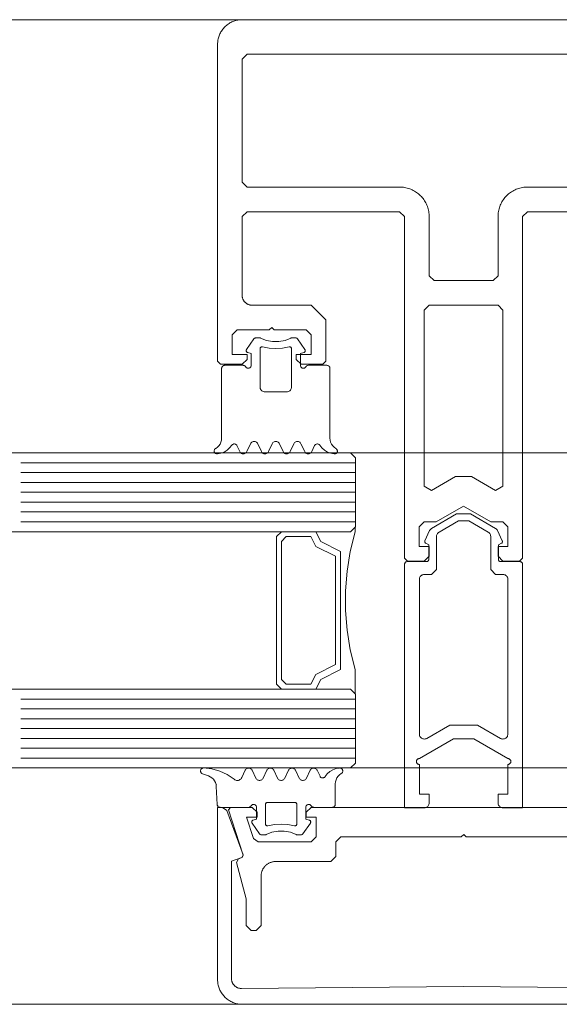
# Model space of a CAD drawing. Header units: millimetres. Extents: x -13532 to 2392, y -5241 to 5322.
# Tile 369 of 401: x -1759 to -1753, y -2001 to -1991. Entities that reach past the tile are written whole.
import ezdxf

# ---------------------------------------------------------------- set-up
doc = ezdxf.new("R2010")
doc.units = ezdxf.units.MM
doc.layers.get('0').update_dxf_attribs({"lineweight": 9, "true_color": 0x939393})
doc.layers.add('drzwi - AGP1', color=7, linetype='Continuous', lineweight=13, true_color=0x7f7f7f)
doc.layers.add('uwagi', color=7, linetype='Continuous', lineweight=50, true_color=0xf82f6b, plot=False)

# ---------------------------------------------------------------- blocks, each defined once
blk = doc.blocks.new('zw$58')
for p, q in [((2.461288, 6.650213), (2.536239, 6.757207)), ((2.979159, 6.757207), (3.054061, 6.650213)), ((2.391415, 5.613097), (2.363192, 5.673681)), ((2.501424, 5.693505), (2.463924, 5.613097)), ((2.611434, 5.613097), (2.573934, 5.693505)), ((2.721444, 5.693505), (2.683944, 5.613097)), ((2.831454, 5.613097), (2.793954, 5.693505)), ((2.941415, 5.693505), (2.903915, 5.613097)), ((3.051424, 5.613097), (3.013924, 5.693505)), ((3.152206, 5.673681), (3.123934, 5.613097)), ((3.566666, 5.500001), (0.166666, 5.500001)), ((3.566666, 5.400001), (0.166666, 5.400001)), ((3.566666, 5.300001), (0.166666, 5.300001)), ((3.566666, 5.200001), (0.166666, 5.200001)), ((3.566666, 5.100001), (0.166666, 5.100001)), ((3.566666, 5.000001), (0.166666, 5.000001)), ((3.566666, 4.900001), (0.166666, 4.900001)), ((5.266521, 4.470571), (5.266521, 1.995649)), ((3.566666, 3.100001), (0.166666, 3.100001)), ((3.566666, 3.000001), (0.166666, 3.000001)), ((3.566666, 2.900001), (0.166666, 2.900001)), ((3.566666, 2.800001), (0.166666, 2.800001)), ((3.566666, 2.700001), (0.166666, 2.700001)), ((3.566666, 2.600001), (0.166666, 2.600001)), ((3.566666, 2.500001), (0.166666, 2.500001)), ((2.012307, 2.341814), (2.074172, 2.319304)), ((2.556301, 2.296495), (2.518801, 2.376909)), ((2.666311, 2.376909), (2.628811, 2.296495)), ((2.776321, 2.296495), (2.738821, 2.376909)), ((2.88633, 2.376909), (2.84883, 2.296495)), ((2.996291, 2.296495), (2.95884, 2.376909)), ((3.106301, 2.376909), (3.068801, 2.296495)), ((3.207082, 2.31632), (3.178811, 2.376909)), ((2.152932, 2.212816), (2.1626, 2.028435)), ((2.158694, 2.233617), (2.158694, 2.233617)), ((2.158694, 2.138372), (2.158694, 2.138372)), ((2.968264, 2.04312), (2.968264, 2.04312)), ((2.563479, 1.995494), (2.563479, 1.995494)), ((2.563479, 1.900243), (2.563479, 1.900243)), ((2.516164, 1.839788), (2.591115, 1.732793)), ((3.034035, 1.732793), (3.108938, 1.839788)), ((3.111184, 1.852617), (3.111184, 1.852617))]:
    blk.add_line(p, q)
for points in [[(6.916666, 10.0002), (2.416666, 10.0002), (2.405761, 9.999962), (2.394877, 9.999249), (2.384034, 9.998061), (2.373254, 9.996402), (2.362556, 9.994274), (2.351961, 9.991682), (2.34149, 9.988629), (2.331161, 9.985123), (2.320995, 9.98117), (2.311011, 9.976777), (2.301229, 9.971953), (2.291666, 9.966706), (2.282341, 9.961048), (2.273272, 9.954988), (2.264476, 9.948538), (2.255969, 9.941711), (2.247768, 9.934519), (2.239889, 9.926977), (2.232347, 9.919098), (2.225155, 9.910897), (2.218328, 9.90239), (2.211878, 9.893594), (2.205818, 9.884525), (2.20016, 9.8752), (2.194913, 9.865637), (2.190089, 9.855855), (2.185696, 9.845871), (2.181743, 9.835705), (2.178237, 9.825377), (2.175185, 9.814905), (2.172592, 9.80431), (2.170464, 9.793612), (2.168805, 9.782832), (2.167617, 9.771989), (2.166904, 9.761105), (2.166666, 9.7502), (2.166666, 6.5302), (2.196666, 6.5002), (2.416666, 6.5002), (2.466666, 6.5502), (2.466666, 6.6002), (2.316062, 6.6002), (2.316062, 6.8002), (2.366062, 6.8502), (2.691062, 6.8502), (2.716062, 6.8752), (2.741062, 6.8502), (3.066062, 6.8502), (3.116062, 6.8002), (3.116062, 6.6002), (2.966062, 6.6002), (2.966062, 6.5502), (3.016062, 6.5002), (3.236062, 6.5002), (3.266062, 6.5302), (3.266062, 6.9502), (3.116062, 7.1002), (2.516062, 7.1002), (2.5117, 7.100295), (2.507346, 7.100581), (2.503009, 7.101056), (2.498697, 7.101719), (2.494418, 7.10257), (2.49018, 7.103608), (2.485991, 7.104828), (2.48186, 7.106231), (2.477793, 7.107812), (2.4738, 7.109569), (2.469887, 7.111499), (2.466062, 7.113598), (2.462332, 7.115861), (2.458704, 7.118285), (2.455185, 7.120865), (2.451783, 7.123596), (2.448503, 7.126472), (2.445351, 7.129489), (2.442334, 7.132641), (2.439457, 7.135921), (2.436726, 7.139324), (2.434146, 7.142842), (2.431722, 7.14647), (2.429459, 7.1502), (2.427361, 7.154025), (2.425431, 7.157938), (2.423674, 7.161932), (2.422092, 7.165998), (2.42069, 7.17013), (2.419469, 7.174318), (2.418432, 7.178556), (2.417581, 7.182835), (2.416917, 7.187147), (2.416442, 7.191485), (2.416157, 7.195838), (2.416062, 7.2002), (2.416062, 8.0002), (2.466062, 8.0502), (4.016062, 8.0502), (4.066062, 8.0002), (4.066062, 4.53), (4.096062, 4.5), (4.266062, 4.5), (4.316062, 4.55), (4.316062, 4.65), (4.216062, 4.65), (4.216062, 4.85), (4.266062, 4.9), (4.266062, 4.9), (4.389267, 4.9), (4.666062, 5.059808), (4.942857, 4.9), (5.066062, 4.9), (5.116062, 4.85), (5.116062, 4.65), (5.016062, 4.65), (5.016062, 4.55), (5.066062, 4.5), (5.236062, 4.5), (5.266062, 4.53), (5.266062, 8.0002), (5.316062, 8.0502), (6.866666, 8.0502)], [(6.866062, 9.6502), (2.466062, 9.6502), (2.416062, 9.6002), (2.416062, 8.3502), (2.466062, 8.3002), (4.016062, 8.3002), (4.029147, 8.299915), (4.042208, 8.299059), (4.055219, 8.297634), (4.068156, 8.295642), (4.080993, 8.293089), (4.093707, 8.289978), (4.106273, 8.286315), (4.118668, 8.282108), (4.130867, 8.277364), (4.142847, 8.272092), (4.154586, 8.266303), (4.166062, 8.260008), (4.177251, 8.253218), (4.188135, 8.245946), (4.19869, 8.238206), (4.208898, 8.230013), (4.218739, 8.221383), (4.228194, 8.212332), (4.237245, 8.202877), (4.245875, 8.193036), (4.254068, 8.182829), (4.261807, 8.172273), (4.269079, 8.16139), (4.275869, 8.1502), (4.282165, 8.138725), (4.287954, 8.126986), (4.293225, 8.115005), (4.297969, 8.102806), (4.302177, 8.090412), (4.305839, 8.077846), (4.30895, 8.065132), (4.311504, 8.052295), (4.313495, 8.039358), (4.31492, 8.026347), (4.315776, 8.013286), (4.316062, 8.0002), (4.316062, 7.4002), (4.366062, 7.3502), (4.966062, 7.3502), (5.016062, 7.4002), (5.016062, 7.4002), (5.016062, 8.0002), (5.016347, 8.013286), (5.017203, 8.026347), (5.018628, 8.039358), (5.020619, 8.052295), (5.023173, 8.065132), (5.026284, 8.077846), (5.029947, 8.090412), (5.034154, 8.102806), (5.038898, 8.115005), (5.044169, 8.126986), (5.049958, 8.138725), (5.056254, 8.1502), (5.063044, 8.16139), (5.070316, 8.172273), (5.078056, 8.182829), (5.086248, 8.193036), (5.094878, 8.202877), (5.10393, 8.212332), (5.113385, 8.221383), (5.123225, 8.230013), (5.133433, 8.238206), (5.143989, 8.245946), (5.154872, 8.253218), (5.166062, 8.260008), (5.177537, 8.266303), (5.189276, 8.272092), (5.201257, 8.277364), (5.213456, 8.282108), (5.22585, 8.286315), (5.238416, 8.289978), (5.25113, 8.293089), (5.263967, 8.295642), (5.276904, 8.297634), (5.289915, 8.299059), (5.302976, 8.299915), (5.316062, 8.3002), (6.866062, 8.3002)], [(2.536208, 6.757225), (2.539267, 6.760918), (2.542875, 6.764077), (2.54694, 6.766621), (2.551359, 6.768485), (2.556019, 6.769621), (2.560799, 6.77), (2.590341, 6.77), (2.593855, 6.769796), (2.597321, 6.769183), (2.600692, 6.768167), (2.60392, 6.766764)], [(2.911432, 6.766753), (2.852144, 6.743386), (2.789537, 6.731494), (2.725812, 6.731494), (2.663205, 6.743386), (2.603917, 6.766753)], [(2.911439, 6.766745), (2.914664, 6.768152), (2.918032, 6.769172), (2.921496, 6.769791), (2.925008, 6.77), (2.954598, 6.77), (2.96032, 6.769445), (2.96583, 6.767809), (2.970928, 6.765153), (2.975425, 6.761573), (2.979157, 6.757202)], [(2.451693, 6.474988), (2.454694, 6.470707), (2.458394, 6.467012), (2.462679, 6.464015), (2.467419, 6.461808), (2.47247, 6.460456), (2.477679, 6.460003), (2.482889, 6.46046), (2.487939, 6.461814), (2.492678, 6.464025), (2.496961, 6.467024), (2.500658, 6.470722), (2.503656, 6.475005), (2.505866, 6.479743), (2.507219, 6.484793), (2.507674, 6.490001), (2.507674, 6.610003), (2.472518, 6.619426)], [(2.472518, 6.619418), (2.469239, 6.620607), (2.466217, 6.622349), (2.463544, 6.624588), (2.4613, 6.627259), (2.459554, 6.630279), (2.458359, 6.633556), (2.457751, 6.636991), (2.45775, 6.640479), (2.458354, 6.643915), (2.459546, 6.647193), (2.46129, 6.650215)], [(2.892686, 6.676828), (2.89628, 6.677415), (2.899921, 6.67734), (2.903487, 6.676605), (2.906862, 6.675236), (2.909932, 6.673277), (2.912596, 6.670794), (2.914766, 6.667869), (2.916369, 6.664598), (2.917353, 6.661091), (2.917684, 6.657463), (2.917684, 6.27), (2.916925, 6.261318), (2.914669, 6.252899), (2.910986, 6.245), (2.905986, 6.237861), (2.899824, 6.231698), (2.892684, 6.226699), (2.884785, 6.223015), (2.876367, 6.22076), (2.867684, 6.22), (2.647665, 6.22), (2.638982, 6.22076), (2.630564, 6.223015), (2.622665, 6.226699), (2.615525, 6.231698), (2.609363, 6.237861), (2.604363, 6.245), (2.60068, 6.252899), (2.598424, 6.261318), (2.597665, 6.27), (2.597665, 6.657463), (2.597996, 6.661089), (2.59898, 6.664594), (2.600583, 6.667862), (2.602753, 6.670787), (2.605417, 6.67327), (2.608488, 6.675229), (2.611863, 6.6766), (2.615431, 6.677338), (2.619074, 6.677416), (2.62267, 6.676834)], [(2.892681, 6.676829), (2.82572, 6.663984), (2.757674, 6.659679), (2.689629, 6.663984), (2.622667, 6.676829)], [(3.063668, 6.475009), (3.060669, 6.470724), (3.056971, 6.467025), (3.052687, 6.464025), (3.047947, 6.461814), (3.042895, 6.460459), (3.037684, 6.460003), (3.032473, 6.460458), (3.027421, 6.46181), (3.02268, 6.46402), (3.018395, 6.467019), (3.014696, 6.470717), (3.011695, 6.475001), (3.009484, 6.47974), (3.00813, 6.484792), (3.007674, 6.490001), (3.007674, 6.610003), (3.04288, 6.619426)], [(3.054059, 6.650215), (3.055801, 6.647197), (3.056992, 6.643923), (3.057598, 6.640492), (3.057599, 6.637008), (3.056996, 6.633577), (3.055806, 6.630302), (3.054067, 6.627283), (3.05183, 6.624613), (3.049163, 6.622371), (3.046149, 6.620626), (3.042877, 6.61943)], [(2.146833, 5.646098), (2.164189, 5.65806), (2.179184, 5.672875), (2.191355, 5.690084), (2.200327, 5.709158), (2.205824, 5.729508), (2.207674, 5.750505), (2.207674, 6.460003), (2.208131, 6.465215), (2.209487, 6.470268), (2.211699, 6.475009), (2.214702, 6.479294), (2.218404, 6.482992), (2.222692, 6.48599), (2.227436, 6.488199), (2.232491, 6.489549), (2.237704, 6.490001), (2.425741, 6.490001), (2.430949, 6.489542), (2.435997, 6.488185), (2.440734, 6.485973), (2.445015, 6.482972), (2.44871, 6.479274), (2.451707, 6.474991)], [(3.368516, 5.646098), (3.35116, 5.65806), (3.336165, 5.672875), (3.323994, 5.690084), (3.315022, 5.709158), (3.309525, 5.729508), (3.307674, 5.750505), (3.307674, 6.460003), (3.307219, 6.465209), (3.305866, 6.470258), (3.303658, 6.474995), (3.300661, 6.479277), (3.296966, 6.482974), (3.292685, 6.485974), (3.287949, 6.488186), (3.282901, 6.489542), (3.277694, 6.490001), (3.089657, 6.490001), (3.084445, 6.489549), (3.07939, 6.488199), (3.074647, 6.485991), (3.070359, 6.482993), (3.066657, 6.479296), (3.063654, 6.475012)], [(2.501413, 5.693504), (2.5049, 5.699542), (2.509384, 5.704884), (2.514727, 5.709366), (2.520768, 5.712852), (2.527322, 5.715237), (2.534192, 5.716448), (2.541167, 5.716448), (2.548036, 5.715237), (2.554591, 5.712852), (2.560632, 5.709366), (2.565975, 5.704884), (2.570458, 5.699542), (2.573946, 5.693504)], [(2.721435, 5.693513), (2.724921, 5.699551), (2.729403, 5.704891), (2.734745, 5.709372), (2.740783, 5.712857), (2.747334, 5.71524), (2.754199, 5.716449), (2.76117, 5.716447), (2.768035, 5.715235), (2.774585, 5.712848), (2.780621, 5.70936), (2.78596, 5.704877), (2.790439, 5.699534), (2.793923, 5.693494)], [(2.941445, 5.693494), (2.944929, 5.699534), (2.949408, 5.704877), (2.954747, 5.70936), (2.960783, 5.712848), (2.967333, 5.715235), (2.974198, 5.716447), (2.981169, 5.716449), (2.988035, 5.71524), (2.994586, 5.712857), (3.000624, 5.709372), (3.005965, 5.704891), (3.010447, 5.699551), (3.013934, 5.693513)], [(2.16456, 5.590142), (2.159461, 5.590082), (2.154426, 5.590885), (2.1496, 5.592529), (2.145122, 5.594966), (2.141121, 5.598126), (2.137713, 5.601917), (2.134996, 5.606231), (2.133049, 5.610943), (2.131928, 5.615916), (2.131666, 5.621007), (2.132269, 5.626069), (2.133721, 5.630955), (2.13598, 5.635526), (2.13898, 5.639648), (2.142635, 5.643202), (2.146838, 5.646087)], [(2.31109, 5.677723), (2.288957, 5.650315), (2.262359, 5.627216), (2.232121, 5.609142), (2.19918, 5.596654), (2.164559, 5.590139)], [(2.311103, 5.677724), (2.314417, 5.681831), (2.3184, 5.685293), (2.322927, 5.688002), (2.327858, 5.689876), (2.333042, 5.690856), (2.338317, 5.690912), (2.34352, 5.690042), (2.34849, 5.688273), (2.353073, 5.685659), (2.357128, 5.682282), (2.360528, 5.678247), (2.363168, 5.673677)], [(2.463934, 5.613089), (2.460447, 5.607051), (2.455965, 5.601711), (2.450624, 5.59723), (2.444586, 5.593745), (2.438035, 5.591362), (2.431169, 5.590153), (2.424198, 5.590154), (2.417333, 5.591367), (2.410783, 5.593754), (2.404747, 5.597242), (2.399408, 5.601725), (2.394929, 5.607068), (2.391445, 5.613107)], [(2.683956, 5.613098), (2.680468, 5.607059), (2.675985, 5.601718), (2.670641, 5.597236), (2.664601, 5.593749), (2.658046, 5.591364), (2.651177, 5.590154), (2.644201, 5.590154), (2.637332, 5.591364), (2.630778, 5.593749), (2.624737, 5.597236), (2.619394, 5.601718), (2.61491, 5.607059), (2.611423, 5.613098)], [(2.903924, 5.613089), (2.900438, 5.607052), (2.895958, 5.601713), (2.890618, 5.597233), (2.884582, 5.593748), (2.878033, 5.591364), (2.871169, 5.590153), (2.8642, 5.590153), (2.857336, 5.591364), (2.850787, 5.593748), (2.84475, 5.597233), (2.839411, 5.601713), (2.83493, 5.607052), (2.831444, 5.613089)], [(3.123946, 5.613098), (3.120458, 5.607059), (3.115975, 5.601718), (3.110632, 5.597236), (3.104591, 5.593749), (3.098036, 5.591364), (3.091167, 5.590154), (3.084192, 5.590154), (3.077322, 5.591364), (3.070768, 5.593749), (3.064727, 5.597236), (3.059384, 5.601718), (3.0549, 5.607059), (3.051413, 5.613098)], [(3.152187, 5.673687), (3.154832, 5.678255), (3.158236, 5.68229), (3.162296, 5.685666), (3.166884, 5.688278), (3.171859, 5.690045), (3.177067, 5.690913), (3.182346, 5.690855), (3.187534, 5.689873), (3.192469, 5.687997), (3.196999, 5.685285), (3.200983, 5.681821), (3.204298, 5.677713)], [(3.35079, 5.590144), (3.31618, 5.596665), (3.283251, 5.609155), (3.253023, 5.627228), (3.226434, 5.650322), (3.204308, 5.677723)], [(3.368522, 5.646108), (3.372735, 5.643225), (3.376398, 5.639671), (3.379405, 5.635547), (3.381669, 5.630974), (3.383126, 5.626082), (3.383732, 5.621015), (3.38347, 5.615918), (3.382348, 5.61094), (3.380398, 5.606224), (3.377676, 5.601906), (3.374262, 5.598112), (3.370255, 5.594951), (3.365769, 5.592516), (3.360935, 5.590876), (3.355894, 5.590078), (3.35079, 5.590147)], [(0.066666, 5.600001), (3.516666, 5.600001), (3.566666, 5.550001), (3.566666, 4.850001), (3.516666, 4.800001), (3.516666, 4.800001), (0.066666, 4.800001)], [(3.564666, 3.152001), (3.564666, 3.400001), (3.514666, 3.600001), (3.484666, 3.800001), (3.464666, 4.000001), (3.464666, 4.200001), (3.484666, 4.400001), (3.514666, 4.600001), (3.564666, 4.800001), (3.564666, 4.848001)], [(3.514666, 4.800001), (3.164666, 4.800001), (3.214666, 4.700001), (3.414666, 4.600001), (3.414666, 3.400001), (3.214666, 3.300001), (3.164666, 3.200001), (3.514666, 3.200001)], [(0.066666, 3.200001), (3.516666, 3.200001), (3.566666, 3.150001), (3.566666, 2.450001), (3.516666, 2.400001), (3.516666, 2.400001), (0.066666, 2.400001)], [(2.012307, 2.341817), (2.007544, 2.344043), (2.003242, 2.347067), (1.999535, 2.350796), (1.996536, 2.355114), (1.994337, 2.359889), (1.993005, 2.364975), (1.992581, 2.370216), (1.993079, 2.37545), (1.994483, 2.380516), (1.99675, 2.38526), (1.99981, 2.389535), (2.00357, 2.393211), (2.007913, 2.396173), (2.012707, 2.398333), (2.017805, 2.399622), (2.023049, 2.400001)], [(2.023049, 2.399997), (2.107082, 2.391525), (2.18849, 2.36903), (2.26495, 2.333153), (2.334281, 2.284919)], [(2.074175, 2.319293), (2.092353, 2.310898), (2.108882, 2.299597), (2.123302, 2.285706), (2.135211, 2.269612), (2.144278, 2.251761), (2.150251, 2.232653), (2.152963, 2.212817)], [(2.446291, 2.376909), (2.411526, 2.302269), (2.406932, 2.294389), (2.400982, 2.287474), (2.393876, 2.281755), (2.385848, 2.277423), (2.377167, 2.274621), (2.368122, 2.273442), (2.359013, 2.273927), (2.350144, 2.276059), (2.341809, 2.279766), (2.334287, 2.284926)], [(2.446323, 2.3769), (2.449807, 2.382939), (2.454286, 2.388282), (2.459625, 2.392765), (2.465661, 2.396253), (2.47221, 2.398639), (2.479075, 2.399852), (2.486046, 2.399854), (2.492911, 2.398645), (2.499462, 2.396262), (2.505499, 2.392777), (2.51084, 2.388296), (2.515322, 2.382956), (2.518809, 2.376918)], [(2.6663, 2.376909), (2.669788, 2.382948), (2.674271, 2.388289), (2.679614, 2.392771), (2.685655, 2.396257), (2.692209, 2.398642), (2.699078, 2.399853), (2.706053, 2.399853), (2.712922, 2.398642), (2.719476, 2.396257), (2.725517, 2.392771), (2.73086, 2.388289), (2.735343, 2.382948), (2.738831, 2.376909)], [(2.886322, 2.376918), (2.889809, 2.382956), (2.894291, 2.388296), (2.899632, 2.392777), (2.90567, 2.396262), (2.912221, 2.398645), (2.919086, 2.399854), (2.926056, 2.399852), (2.932921, 2.398639), (2.93947, 2.396253), (2.945506, 2.392765), (2.950845, 2.388282), (2.955324, 2.382939), (2.958808, 2.3769)], [(3.106333, 2.3769), (3.109817, 2.382939), (3.114296, 2.388282), (3.119635, 2.392765), (3.125671, 2.396253), (3.13222, 2.398639), (3.139085, 2.399852), (3.146055, 2.399854), (3.15292, 2.398645), (3.159471, 2.396262), (3.165509, 2.392777), (3.17085, 2.388296), (3.175332, 2.382956), (3.178819, 2.376918)], [(3.118532, 2.01499), (3.121535, 2.010707), (3.125237, 2.007011), (3.129524, 2.004014), (3.134267, 2.001807), (3.139321, 2.000457), (3.144533, 2.000005), (3.332571, 2.000005), (3.337777, 2.000461), (3.342824, 2.001814), (3.347561, 2.004024), (3.351842, 2.007023), (3.355537, 2.010721), (3.358534, 2.015004), (3.360743, 2.019744), (3.362096, 2.024795), (3.362551, 2.030004), (3.362551, 2.239501), (3.364402, 2.260494), (3.369899, 2.280839), (3.37887, 2.299909), (3.39104, 2.317116), (3.406032, 2.331929), (3.423386, 2.343891)], [(3.259173, 2.312287), (3.255858, 2.308178), (3.251874, 2.304715), (3.247344, 2.302003), (3.24241, 2.300127), (3.237222, 2.299145), (3.231943, 2.299087), (3.226736, 2.299955), (3.221761, 2.301723), (3.217173, 2.304334), (3.213114, 2.30771), (3.20971, 2.311744), (3.207065, 2.316313)], [(3.259184, 2.312277), (3.28131, 2.339678), (3.307899, 2.362773), (3.338127, 2.380845), (3.371057, 2.393336), (3.405666, 2.399856)], [(3.405666, 2.399859), (3.41077, 2.399928), (3.415812, 2.399131), (3.420645, 2.39749), (3.425131, 2.395054), (3.429139, 2.391893), (3.432553, 2.388099), (3.435274, 2.383781), (3.437224, 2.379064), (3.438346, 2.374085), (3.438608, 2.368987), (3.438002, 2.363919), (3.436545, 2.359028), (3.434281, 2.354453), (3.431273, 2.350329), (3.42761, 2.346775), (3.423398, 2.343892)], [(2.628818, 2.296488), (2.625331, 2.290452), (2.620849, 2.285112), (2.615508, 2.280633), (2.60947, 2.277149), (2.60292, 2.274766), (2.596055, 2.273557), (2.589085, 2.273559), (2.582221, 2.274771), (2.575672, 2.277157), (2.569636, 2.280645), (2.564297, 2.285127), (2.559818, 2.290469), (2.556334, 2.296507)], [(2.84884, 2.296498), (2.845352, 2.29046), (2.840868, 2.28512), (2.835525, 2.280639), (2.829485, 2.277153), (2.822931, 2.274769), (2.816063, 2.273558), (2.809088, 2.273558), (2.80222, 2.274769), (2.795666, 2.277153), (2.789625, 2.280639), (2.784282, 2.28512), (2.779799, 2.29046), (2.776311, 2.296498)], [(3.068808, 2.296488), (3.065321, 2.290452), (3.060839, 2.285112), (3.055498, 2.280633), (3.049461, 2.277149), (3.04291, 2.274766), (3.036045, 2.273557), (3.029075, 2.273559), (3.022211, 2.274771), (3.015662, 2.277157), (3.009626, 2.280645), (3.004288, 2.285127), (2.999808, 2.290469), (2.996324, 2.296507)], [(2.506582, 2.015011), (2.503585, 2.010729), (2.49989, 2.007032), (2.495609, 2.004032), (2.490873, 2.001821), (2.485825, 2.000465), (2.480617, 2.000005), (2.19258, 2.000005), (2.187539, 2.000427), (2.18264, 2.00169), (2.178023, 2.003759), (2.173819, 2.006573), (2.170148, 2.010053), (2.167114, 2.014101), (2.164803, 2.0186), (2.163282, 2.023424), (2.162592, 2.028435)], [(2.506607, 2.015004), (2.509605, 2.019288), (2.5133, 2.022985), (2.517581, 2.025985), (2.522317, 2.028195), (2.527364, 2.029548), (2.53257, 2.030004), (2.537776, 2.029548), (2.542824, 2.028195), (2.54756, 2.025985), (2.55184, 2.022986), (2.555536, 2.019288), (2.558533, 2.015005), (2.560742, 2.010265), (2.562095, 2.005214), (2.562551, 2.000005), (2.562551, 1.880004), (2.527395, 1.87058)], [(2.677589, 1.813178), (2.673995, 1.812591), (2.670355, 1.812666), (2.666788, 1.8134), (2.663414, 1.814769), (2.660344, 1.816727), (2.65768, 1.81921), (2.65551, 1.822134), (2.653906, 1.825404), (2.652922, 1.82891), (2.65259, 1.832537), (2.65259, 2.030004), (2.652893, 2.033474), (2.653794, 2.036839), (2.655265, 2.039997), (2.657261, 2.042852), (2.659722, 2.045317), (2.662574, 2.047317), (2.665729, 2.048792), (2.669092, 2.049697), (2.672561, 2.050005), (2.95259, 2.050005), (2.956059, 2.049697), (2.959422, 2.048792), (2.962577, 2.047317), (2.965429, 2.045317), (2.96789, 2.042852), (2.969886, 2.039997), (2.971357, 2.036839), (2.972257, 2.033474), (2.972561, 2.030004), (2.972561, 1.832537), (2.972229, 1.82891), (2.971244, 1.825404), (2.969641, 1.822134), (2.967471, 1.81921), (2.964807, 1.816727), (2.961737, 1.814769), (2.958363, 1.8134), (2.954796, 1.812666), (2.951156, 1.812591), (2.947562, 1.813178)], [(3.097756, 1.87058), (3.062551, 1.880004), (3.062551, 2.000005), (3.063007, 2.005215), (3.064362, 2.010267), (3.066573, 2.015007), (3.069574, 2.019291), (3.073273, 2.022988), (3.077559, 2.025987), (3.0823, 2.028197), (3.087353, 2.029549), (3.092563, 2.030004), (3.097774, 2.029547), (3.102826, 2.028191), (3.107566, 2.02598), (3.11185, 2.022978), (3.115547, 2.019279), (3.118546, 2.014994)], [(6.916666, 0), (2.416666, 0), (2.405761, 0.000238), (2.394877, 0.000951), (2.384034, 0.002139), (2.373254, 0.003798), (2.362556, 0.005926), (2.351961, 0.008519), (2.34149, 0.011571), (2.331161, 0.015077), (2.320995, 0.01903), (2.311011, 0.023423), (2.301229, 0.028247), (2.291666, 0.033494), (2.282341, 0.039152), (2.273272, 0.045212), (2.264476, 0.051662), (2.255969, 0.058489), (2.247768, 0.065681), (2.239889, 0.073223), (2.232347, 0.081103), (2.225155, 0.089303), (2.218328, 0.09781), (2.211878, 0.106606), (2.205818, 0.115675), (2.20016, 0.125), (2.194913, 0.134563), (2.190089, 0.144346), (2.185696, 0.154329), (2.181743, 0.164495), (2.178237, 0.174824), (2.175185, 0.185295), (2.172592, 0.19589), (2.170464, 0.206588), (2.168805, 0.217369), (2.167617, 0.228211), (2.166904, 0.239095), (2.166666, 0.25), (2.166666, 2), (2.214594, 2), (2.261578, 1.967101), (2.42546, 1.51684), (2.413506, 1.491206), (2.413506, 1.491206), (2.307055, 1.452461), (2.307055, 0.260951), (2.307151, 0.256563), (2.30744, 0.252183), (2.307921, 0.247821), (2.308592, 0.243483), (2.309454, 0.239179), (2.310503, 0.234917), (2.311739, 0.230705), (2.313158, 0.226552), (2.314758, 0.222464), (2.316536, 0.218451), (2.318488, 0.21452), (2.320611, 0.210678), (2.3229, 0.206933), (2.325352, 0.203292), (2.327961, 0.199763), (2.330722, 0.196351), (2.33363, 0.193063), (2.33668, 0.189907), (2.339866, 0.186887), (2.34318, 0.18401), (2.346618, 0.181281), (2.350173, 0.178705), (2.353837, 0.176289), (2.357603, 0.174035), (2.361465, 0.171948), (2.365414, 0.170034), (2.369444, 0.168294), (2.373547, 0.166733), (2.377713, 0.165353), (2.381937, 0.164158), (2.386208, 0.163149), (2.39052, 0.162328), (2.394864, 0.161697), (2.399231, 0.161258), (2.403614, 0.161011), (2.408003, 0.160956), (4.666666, 0.182364), (6.925329, 0.160956)], [(6.217637, 2), (3.117637, 2), (3.067637, 1.95), (3.067637, 1.900499), (3.167637, 1.900499), (3.167637, 1.7), (3.117637, 1.65), (2.577398, 1.65), (2.529826, 1.684611), (2.459988, 1.900499), (2.567637, 1.900499), (2.567637, 1.95), (2.517637, 2), (2.297637, 2), (2.278608, 1.973844), (2.426666, 1.516156), (2.414454, 1.491198), (2.377411, 1.477766), (2.358659, 1.441798), (2.358659, 1.441798), (2.457637, 1.072408), (2.457637, 0.8), (2.507637, 0.75), (2.557637, 0.75), (2.607637, 0.8), (2.607637, 1.3), (2.60778, 1.306543), (2.608208, 1.313073), (2.60892, 1.319579), (2.609916, 1.326047), (2.611192, 1.332466), (2.612748, 1.338823), (2.614579, 1.345106), (2.616683, 1.351303), (2.619055, 1.357403), (2.621691, 1.363393), (2.624585, 1.369262), (2.627733, 1.375), (2.631128, 1.380595), (2.634764, 1.386037), (2.638634, 1.391314), (2.64273, 1.396418), (2.647045, 1.401339), (2.651571, 1.406066), (2.656298, 1.410592), (2.661219, 1.414907), (2.666323, 1.419003), (2.6716, 1.422873), (2.677042, 1.426509), (2.682637, 1.429904), (2.688375, 1.433052), (2.694244, 1.435946), (2.700234, 1.438582), (2.706334, 1.440954), (2.712531, 1.443058), (2.718814, 1.444889), (2.725171, 1.446445), (2.73159, 1.447721), (2.738058, 1.448717), (2.744564, 1.449429), (2.751094, 1.449857), (2.757637, 1.45), (3.317637, 1.45), (3.367637, 1.5), (3.367637, 1.65), (3.417637, 1.7), (4.642637, 1.7), (4.667637, 1.725), (4.692637, 1.7), (5.917637, 1.7)], [(2.516164, 1.8398), (2.514422, 1.842819), (2.51323, 1.846094), (2.512626, 1.849526), (2.512628, 1.853011), (2.513235, 1.856443), (2.514429, 1.859717), (2.516175, 1.862734), (2.518418, 1.865403), (2.521091, 1.867643), (2.524112, 1.869385), (2.52739, 1.870576)], [(2.677586, 1.813178), (2.744539, 1.826018), (2.812575, 1.830321), (2.880612, 1.826018), (2.947565, 1.813178)], [(3.097753, 1.87057), (3.101025, 1.869375), (3.10404, 1.86763), (3.106706, 1.865388), (3.108943, 1.862718), (3.110683, 1.859699), (3.111872, 1.856425), (3.112476, 1.852994), (3.112474, 1.84951), (3.111868, 1.846079), (3.110676, 1.842805), (3.108935, 1.839788)], [(2.658798, 1.723237), (2.655569, 1.721833), (2.652198, 1.720818), (2.648732, 1.720204), (2.645217, 1.72), (2.615676, 1.72), (2.609957, 1.720551), (2.604449, 1.722183), (2.599352, 1.724837), (2.594855, 1.728415), (2.591123, 1.732786)], [(2.658789, 1.723238), (2.718079, 1.746608), (2.780689, 1.758504), (2.844419, 1.758508), (2.90703, 1.74662), (2.966323, 1.723258)], [(3.034032, 1.732797), (3.0303, 1.728426), (3.025803, 1.724847), (3.020706, 1.722191), (3.015196, 1.720555), (3.009475, 1.72), (2.979885, 1.72), (2.976372, 1.720209), (2.972908, 1.720828), (2.96954, 1.721849), (2.966314, 1.723257)]]:
    blk.add_lwpolyline(points)
for points in [[(4.341062, 5.218579), (4.585677, 5.359808), (4.746446, 5.359808), (4.991062, 5.218579), (5.066062, 5.26188), (5.066062, 7.0502), (5.016062, 7.1002), (4.316062, 7.1002), (4.266062, 7.0502), (4.266062, 5.26188), (4.341062, 5.218579)], [(4.091582, 4.49564), (4.291533, 4.49564), (4.294816, 4.495938), (4.2978, 4.496535), (4.300785, 4.497729), (4.30347, 4.49952), (4.305858, 4.501609), (4.307947, 4.503996), (4.309439, 4.506682), (4.310633, 4.509368), (4.311528, 4.512651), (4.311528, 4.515635), (4.311528, 4.665748), (4.281685, 4.68246), (4.278999, 4.684549), (4.276611, 4.686638), (4.274821, 4.689324), (4.273329, 4.692309), (4.272135, 4.695591), (4.271836, 4.698874), (4.271836, 4.702157), (4.272433, 4.70544), (4.273627, 4.708424), (4.321377, 4.811086), (4.325256, 4.817651), (4.329733, 4.82362), (4.335403, 4.828992), (4.34167, 4.83317), (4.595937, 4.98), (4.737395, 4.98), (4.991662, 4.83317), (4.997929, 4.828992), (5.003599, 4.82362), (5.008076, 4.817651), (5.011955, 4.811086), (5.059705, 4.708424), (5.060899, 4.70544), (5.061496, 4.702157), (5.061496, 4.698874), (5.061197, 4.695591), (5.060003, 4.692309), (5.058511, 4.689324), (5.056721, 4.686638), (5.054333, 4.684549), (5.051647, 4.68246), (5.021804, 4.665748), (5.021804, 4.515635), (5.021804, 4.512651), (5.022699, 4.509368), (5.023893, 4.506682), (5.025385, 4.503996), (5.027474, 4.501609), (5.029862, 4.49952), (5.032547, 4.497729), (5.035532, 4.496535), (5.038516, 4.495938), (5.041799, 4.49564), (5.24175, 4.49564), (5.24563, 4.495341), (5.24951, 4.494446), (5.253091, 4.492954), (5.256374, 4.490865), (5.259358, 4.488179), (5.261746, 4.485195), (5.263835, 4.481912), (5.265327, 4.478331), (5.266222, 4.474451), (5.266521, 4.470571), (5.266521, 1.995649), (5.066569, 1.995649), (5.05881, 1.996246), (5.051349, 1.998037), (5.043888, 2.001021), (5.037322, 2.005199), (5.031354, 2.010272), (5.02628, 2.016241), (5.022102, 2.022807), (5.019118, 2.030268), (5.017327, 2.037728), (5.01673, 2.045786), (5.01673, 2.135615), (5.116706, 2.135615), (5.116706, 2.435841), (5.121481, 2.436139), (5.125958, 2.437333), (5.130434, 2.439124), (5.134314, 2.441511), (5.137895, 2.444794), (5.140879, 2.448375), (5.143267, 2.452255), (5.145057, 2.456731), (5.146251, 2.461208), (5.14655, 2.465983), (5.146251, 2.470459), (5.145057, 2.475234), (5.143267, 2.479412), (5.140879, 2.48359), (5.137895, 2.487172), (5.134314, 2.490156), (5.130434, 2.492544), (5.125958, 2.494334), (5.121481, 2.495528), (5.116706, 2.495826), (4.770521, 2.695778), (4.562811, 2.695778), (4.216626, 2.495826), (4.211851, 2.495528), (4.207374, 2.494334), (4.202898, 2.492544), (4.199018, 2.490156), (4.195437, 2.487172), (4.192453, 2.48359), (4.190065, 2.479412), (4.188275, 2.475234), (4.187081, 2.470459), (4.186782, 2.465983), (4.187081, 2.461208), (4.188275, 2.456731), (4.190065, 2.452255), (4.192453, 2.448375), (4.195437, 2.444794), (4.199018, 2.441511), (4.202898, 2.439124), (4.207374, 2.437333), (4.211851, 2.436139), (4.216626, 2.435841), (4.216626, 2.135615), (4.316602, 2.135615), (4.316602, 2.045786), (4.316005, 2.037728), (4.314214, 2.030268), (4.31123, 2.022807), (4.307052, 2.016241), (4.301978, 2.010272), (4.29601, 2.005199), (4.289444, 2.001021), (4.281983, 1.998037), (4.274522, 1.996246), (4.266763, 1.995649), (4.066811, 1.995649), (4.066811, 4.470571), (4.06711, 4.474451), (4.068005, 4.478331), (4.069497, 4.481912), (4.071586, 4.485195), (4.073974, 4.488179), (4.076958, 4.490865), (4.080241, 4.492954), (4.083822, 4.494446), (4.087702, 4.495341), (4.091582, 4.49564)], [(4.266763, 4.365522), (4.34167, 4.365522), (4.391807, 4.415659), (4.391807, 4.752294), (4.392106, 4.759755), (4.393896, 4.767216), (4.396582, 4.77408), (4.400462, 4.780645), (4.404938, 4.786316), (4.410609, 4.791389), (4.416577, 4.795567), (4.614738, 4.909868), (4.718594, 4.909868), (4.916755, 4.795567), (4.922723, 4.791389), (4.928394, 4.786316), (4.93287, 4.780645), (4.93675, 4.77408), (4.939436, 4.767216), (4.941226, 4.759755), (4.941525, 4.752294), (4.941525, 4.415659), (4.991662, 4.365522), (5.066569, 4.365522), (5.074627, 4.364925), (5.082088, 4.363135), (5.08925, 4.36015), (5.096114, 4.355972), (5.102083, 4.350899), (5.107156, 4.34493), (5.111334, 4.338365), (5.114319, 4.331202), (5.116109, 4.323443), (5.116706, 4.315684), (5.116706, 2.744124), (5.116109, 2.736067), (5.11402, 2.728307), (5.111036, 2.720846), (5.106559, 2.713982), (5.101188, 2.708014), (5.09492, 2.70294), (5.088056, 2.699061), (5.080595, 2.696076), (5.072836, 2.694584), (5.064778, 2.694286), (5.056721, 2.695181), (5.048961, 2.69727), (5.041799, 2.700851), (4.808124, 2.835744), (4.525208, 2.835744), (4.291533, 2.700851), (4.284371, 2.69727), (4.276611, 2.695181), (4.268554, 2.694286), (4.260496, 2.694584), (4.252737, 2.696076), (4.245276, 2.699061), (4.238412, 2.70294), (4.232144, 2.708014), (4.226773, 2.713982), (4.222296, 2.720846), (4.219312, 2.728307), (4.217223, 2.736067), (4.216626, 2.744124), (4.216626, 4.315684), (4.217223, 4.323443), (4.219013, 4.331202), (4.221998, 4.338365), (4.226176, 4.34493), (4.231249, 4.350899), (4.237218, 4.355972), (4.244082, 4.36015), (4.251244, 4.363135), (4.258705, 4.364925), (4.266763, 4.365522)], [(2.814666, 3.200001), (2.764666, 3.250001), (2.764666, 4.750001), (2.814666, 4.800001), (3.164666, 4.800001), (3.214666, 4.700001), (3.414666, 4.600001), (3.414666, 3.400001), (3.214666, 3.300001), (3.164666, 3.200001), (2.814666, 3.200001)], [(2.864666, 3.250001), (2.814666, 3.300001), (2.814666, 4.700001), (2.864666, 4.750001), (3.114666, 4.750001), (3.164666, 4.650001), (3.364666, 4.550001), (3.364666, 3.450001), (3.164666, 3.350001), (3.114666, 3.250001), (2.864666, 3.250001)]]:
    blk.add_lwpolyline(points, close=True)
blk = doc.blocks.new('wz1')
at = {"layer": 'drzwi - AGP1'}
for points in [[(-11179.607, 585.854), (-10335.879, 585.854)], [(-11178.458, 581.454), (-10338.669, 581.454)], [(-11178.458, 578.254), (-10339.681, 578.254)], [(-11179.607, 575.854), (-10335.729, 575.854)]]:
    blk.add_lwpolyline(points, dxfattribs=at)
blk.add_blockref('zw$58', (-10822.773, 575.854), dxfattribs=at)

msp = doc.modelspace()

# ---------------------------------------------------------------- block references
at = {"layer": 'uwagi'}
msp.add_blockref('wz1', (9063.865, -2576.7661), dxfattribs=at)

doc.saveas('drawing.dxf')
